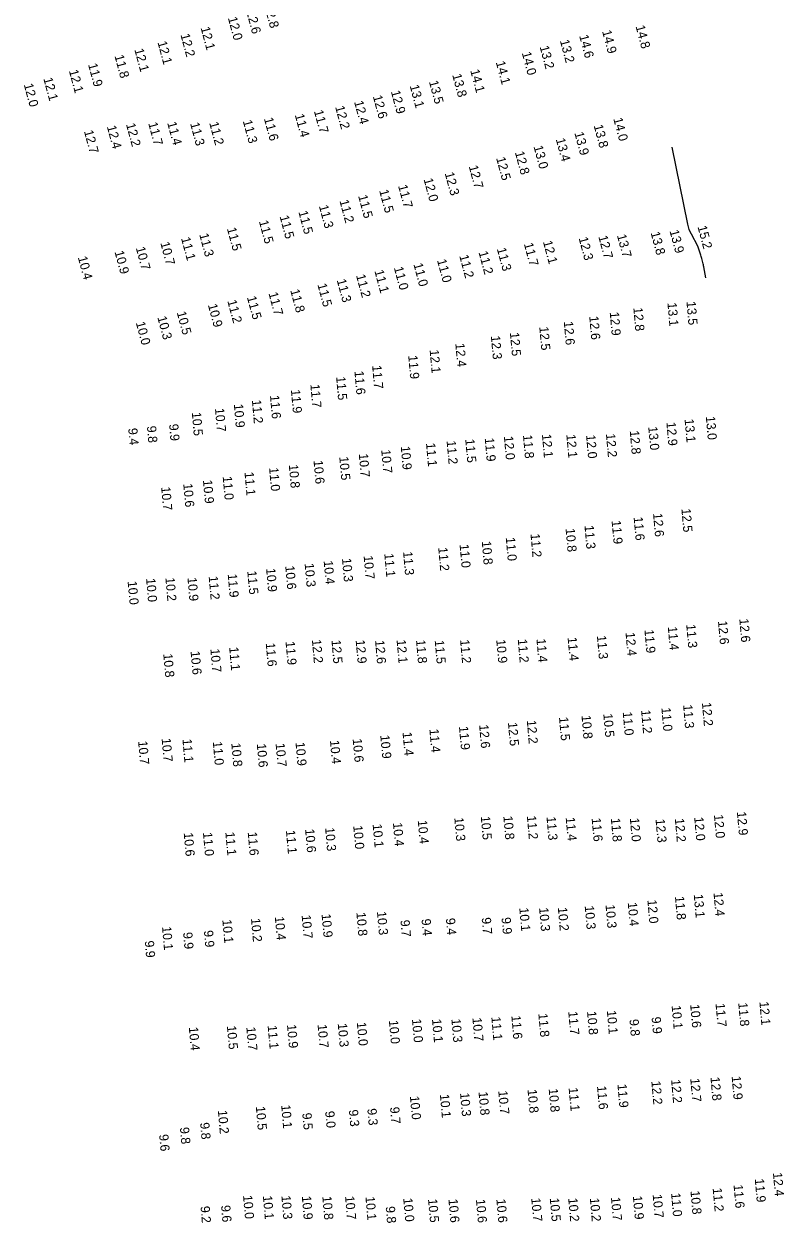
# Model space of a CAD drawing. Extents: x 988130 to 1132882, y 654656 to 841453.
# Drawn here: x 1034181 to 1034594, y 797215 to 797866 of the extents above; entities that cross this region are included whole.
import ezdxf

# ---------------------------------------------------------------- set-up
doc = ezdxf.new("R2010")
doc.units = 0
doc.layers.add('V-TOPO-MAJR', color=7, linetype='Continuous')
doc.layers.add('V-TOPO-SOUN', color=7, linetype='Continuous')

msp = doc.modelspace()

# ---------------------------------------------------------------- linework, layer by layer
at = {"layer": 'V-TOPO-MAJR'}
msp.add_lwpolyline([(1034551.93, 797728.06), (1034550.79, 797733.92), (1034550.67, 797734.5), (1034550.54, 797735.07), (1034550.41, 797735.65), (1034550.27, 797736.22), (1034549.68, 797738.51), (1034549.53, 797739.08), (1034549.38, 797739.64), (1034549.21, 797740.2), (1034549.04, 797740.76), (1034548.34, 797743), (1034548.15, 797743.55), (1034547.94, 797744.1), (1034547.71, 797744.63), (1034547.45, 797745.15), (1034544.03, 797751.71), (1034543.41, 797752.99), (1034542.89, 797754.3), (1034542.46, 797755.65), (1034542.13, 797757.03), (1034533.51, 797798.87)], dxfattribs=at)

# ---------------------------------------------------------------- texts
at = {"layer": 'V-TOPO-SOUN'}
for s, rotation, p in [('12.8 ', 285, (1034311.96, 797875.66)), ('12.0 ', 285, (1034292.21, 797869.08)), ('12.6 ', 285, (1034302.22, 797872.56)), ('12.2 ', 285, (1034266.44, 797859.97)), ('12.1 ', 285, (1034277.39, 797863.72)), ('14.9 ', 285, (1034495.48, 797861.85)), ('14.8 ', 285, (1034513.67, 797864.54)), ('12.1 ', 285, (1034253.97, 797855.89)), ('13.2 ', 285, (1034461.56, 797853.44)), ('13.2 ', 285, (1034472.56, 797856.73)), ('14.6 ', 285, (1034483.03, 797859.38)), ('11.8 ', 285, (1034230.61, 797848.5)), ('12.1 ', 285, (1034241.42, 797851.89)), ('14.0 ', 285, (1034451.86, 797850.11)), ('12.1 ', 285, (1034205.84, 797840.41)), ('11.9 ', 285, (1034216.25, 797843.84)), ('14.1 ', 285, (1034423.84, 797840.59)), ('14.1 ', 285, (1034437.73, 797845.06)), ('12.1 ', 285, (1034191.97, 797836.14)), ('13.5 ', 285, (1034401.42, 797834.51)), ('13.8 ', 285, (1034414.07, 797838.17)), ('12.0 ', 285, (1034181.34, 797832.9)), ('12.9 ', 285, (1034380.74, 797829.13)), ('13.1 ', 285, (1034390.98, 797832.24)), ('12.2 ', 285, (1034350.47, 797820.8)), ('12.4 ', 285, (1034360.76, 797823.55)), ('12.6 ', 285, (1034370.95, 797826.52)), ('11.6 ', 285, (1034311.78, 797814.45)), ('11.4 ', 285, (1034328.56, 797816.41)), ('11.7 ', 285, (1034338.94, 797818.52)), ('14.0 ', 285, (1034501.56, 797814.34)), ('12.4 ', 285, (1034226.46, 797810.11)), ('12.2 ', 285, (1034236.87, 797811.34)), ('11.7 ', 285, (1034248.94, 797811.91)), ('11.4 ', 285, (1034259.25, 797812.12)), ('11.3 ', 285, (1034271.68, 797811.79)), ('11.2 ', 285, (1034282.07, 797812.08)), ('11.3 ', 285, (1034300.32, 797813.1)), ('13.8 ', 285, (1034490.93, 797810.61)), ('12.7 ', 285, (1034214.03, 797807.56)), ('13.4 ', 285, (1034470.33, 797803.23)), ('13.9 ', 285, (1034480.44, 797806.62)), ('12.8 ', 285, (1034448.12, 797796.1)), ('13.0 ', 285, (1034458.26, 797799.23)), ('12.7 ', 285, (1034423.04, 797788.49)), ('12.5 ', 285, (1034437.92, 797793)), ('12.3 ', 285, (1034409.99, 797784.76)), ('11.5 ', 285, (1034374.38, 797775.34)), ('11.7 ', 285, (1034384.66, 797777.94)), ('12.0 ', 285, (1034398.53, 797781.49)), ('11.2 ', 285, (1034352.81, 797769.83)), ('11.5 ', 285, (1034362.96, 797772.44)), ('11.5 ', 285, (1034330.5, 797763.8)), ('11.3 ', 285, (1034341.64, 797766.96)), ('11.5 ', 285, (1034309.06, 797758.64)), ('11.5 ', 285, (1034320.3, 797761.3)), ('15.2 ', 285, (1034547.31, 797755.74)), ('11.1 ', 285, (1034266.75, 797749.49)), ('11.3 ', 285, (1034276.64, 797751.54)), ('11.5 ', 285, (1034291.67, 797754.76)), ('12.3 ', 285, (1034482.73, 797749.57)), ('12.7 ', 285, (1034493.44, 797750.38)), ('13.7 ', 285, (1034503.55, 797751.05)), ('13.8 ', 285, (1034521.84, 797752.46)), ('13.9 ', 285, (1034532.11, 797753.44)), ('10.7 ', 285, (1034242.18, 797744.26)), ('10.7 ', 285, (1034255.51, 797746.93)), ('11.3 ', 285, (1034438.3, 797743.75)), ('11.7 ', 285, (1034452.99, 797746.42)), ('12.1 ', 285, (1034463.35, 797747.57)), ('10.4 ', 285, (1034210.7, 797739.08)), ('10.9 ', 285, (1034230.63, 797742.12)), ('11.0 ', 285, (1034405.82, 797737.51)), ('11.2 ', 285, (1034417.89, 797739.92)), ('11.2 ', 285, (1034428.35, 797741.91)), ('11.1 ', 285, (1034371.8, 797731.73)), ('11.0 ', 285, (1034382.36, 797733.48)), ('11.0 ', 285, (1034392.99, 797735.39)), ('11.5 ', 285, (1034340.83, 797724.34)), ('11.3 ', 285, (1034351.33, 797726.74)), ('11.2 ', 285, (1034361.82, 797729.3)), ('11.5 ', 285, (1034302.53, 797717.48)), ('11.7 ', 285, (1034314.26, 797719.63)), ('11.8 ', 285, (1034326.08, 797721.23)), ('10.9 ', 285, (1034281.35, 797713.27)), ('11.2 ', 285, (1034291.9, 797715.42)), ('12.8 ', 275, (1034512.49, 797711.79)), ('13.1 ', 275, (1034531, 797714.38)), ('13.5 ', 275, (1034541.34, 797715.09)), ('10.0 ', 285, (1034242.19, 797703.61)), ('10.3 ', 285, (1034253.88, 797706.55)), ('10.5 ', 285, (1034264.43, 797709.18)), ('12.6 ', 275, (1034488.52, 797707.11)), ('12.9 ', 275, (1034499.66, 797709.34)), ('12.5 ', 275, (1034445.43, 797698.24)), ('12.5 ', 275, (1034461.39, 797701.37)), ('12.6 ', 275, (1034474.7, 797704.22)), ('12.4 ', 275, (1034415.78, 797692.35)), ('12.3 ', 275, (1034435.09, 797696.43)), ('11.9 ', 275, (1034390.19, 797685.76)), ('12.1 ', 275, (1034401.83, 797688.85)), ('11.7 ', 275, (1034370.59, 797680.38)), ('11.5 ', 275, (1034351.02, 797674.3)), ('11.6 ', 275, (1034360.97, 797677.3)), ('11.9 ', 275, (1034326.46, 797667.22)), ('11.7 ', 275, (1034337.04, 797670.15)), ('10.9 ', 275, (1034295.47, 797659.36)), ('11.2 ', 275, (1034305.27, 797661.65)), ('11.6 ', 275, (1034315.1, 797664.15)), ('10.5 ', 275, (1034272.63, 797654.94)), ('10.7 ', 275, (1034285.22, 797657.12)), ('13.0 ', 275, (1034551.85, 797652.75)), ('9.4', 275, (1034238.09, 797646.23)), ('9.8', 275, (1034248.24, 797647.43)), ('9.9', 275, (1034260.28, 797648.48)), ('13.0 ', 275, (1034520.58, 797647.14)), ('12.9 ', 275, (1034530.44, 797649.55)), ('13.1 ', 275, (1034540.31, 797651.29)), ('11.2 ', 275, (1034411.05, 797639.46)), ('11.5 ', 275, (1034421.17, 797640.35)), ('11.9 ', 275, (1034431.76, 797641.03)), ('12.0 ', 275, (1034442.17, 797641.95)), ('11.8 ', 275, (1034452.53, 797642.64)), ('12.1 ', 275, (1034462.83, 797643.03)), ('12.1 ', 275, (1034476.09, 797642.88)), ('12.0 ', 275, (1034486.81, 797642.65)), ('12.2 ', 275, (1034497.6, 797643.27)), ('12.8 ', 275, (1034510.54, 797644.92)), ('10.7 ', 275, (1034375.52, 797634.62)), ('10.9 ', 275, (1034386.14, 797636.51)), ('11.1 ', 275, (1034399.87, 797638.22)), ('10.8 ', 275, (1034325.32, 797626.53)), ('10.6 ', 275, (1034338.75, 797628.8)), ('10.5 ', 275, (1034352.74, 797630.83)), ('10.7 ', 275, (1034363.33, 797632.45)), ('11.0 ', 275, (1034289.41, 797620.14)), ('11.1 ', 275, (1034301.26, 797622.43)), ('11.0 ', 275, (1034314.61, 797624.91)), ('10.7 ', 275, (1034255.98, 797614.42)), ('10.6 ', 275, (1034267.99, 797616.2)), ('10.9 ', 275, (1034278.69, 797618.15)), ('12.5 ', 275, (1034538.59, 797602.59)), ('11.9 ', 275, (1034500.67, 797596.15)), ('11.6 ', 275, (1034512.64, 797598.11)), ('12.6 ', 275, (1034523.19, 797600.11)), ('11.2 ', 275, (1034456.62, 797588.97)), ('10.8 ', 275, (1034475.67, 797591.87)), ('11.3 ', 275, (1034485.94, 797593.5)), ('11.2 ', 275, (1034406.49, 797581.53)), ('11.0 ', 275, (1034418.09, 797583.27)), ('10.8 ', 275, (1034430.14, 797584.94)), ('11.0 ', 275, (1034443.18, 797587)), ('10.4 ', 275, (1034344.26, 797574.32)), ('10.3 ', 275, (1034354.22, 797575.64)), ('10.7 ', 275, (1034365.98, 797577.06)), ('11.1 ', 275, (1034377.2, 797578.26)), ('11.3 ', 275, (1034387.4, 797579.27)), ('11.5 ', 275, (1034302.78, 797568.78)), ('10.9 ', 275, (1034312.99, 797570.21)), ('10.6 ', 275, (1034323.39, 797571.55)), ('10.3 ', 275, (1034333.93, 797572.89)), ('10.0 ', 275, (1034237.77, 797563.23)), ('10.0 ', 275, (1034247.79, 797564.72)), ('10.2 ', 275, (1034258.28, 797565.19)), ('10.9 ', 275, (1034270.26, 797565.21)), ('11.2 ', 275, (1034281.79, 797565.94)), ('11.9 ', 275, (1034292.14, 797567.18)), ('12.6 ', 275, (1034558.46, 797541.67)), ('12.6 ', 275, (1034570.05, 797542.82)), ('12.4 ', 275, (1034508.24, 797535.41)), ('11.9 ', 275, (1034518.51, 797536.94)), ('11.4 ', 275, (1034531.2, 797538.53)), ('11.3 ', 275, (1034541.21, 797539.76)), ('11.6 ', 275, (1034312.8, 797529.7)), ('11.9 ', 275, (1034323.55, 797530.49)), ('12.2 ', 275, (1034337.87, 797531.51)), ('12.5 ', 275, (1034348.49, 797531.28)), ('12.9 ', 275, (1034361.64, 797531.32)), ('12.6 ', 275, (1034372.18, 797531.14)), ('12.1 ', 275, (1034383.88, 797531.39)), ('11.8 ', 275, (1034394.44, 797531.35)), ('11.5 ', 275, (1034404.59, 797531.17)), ('11.2 ', 275, (1034418.37, 797531.4)), ('10.9 ', 275, (1034438.01, 797531.51)), ('11.2 ', 275, (1034449.69, 797531.74)), ('11.4 ', 275, (1034459.85, 797531.92)), ('11.4 ', 275, (1034476.77, 797532.77)), ('11.3 ', 275, (1034492.68, 797533.7)), ('10.8 ', 275, (1034257.14, 797523.8)), ('10.6 ', 275, (1034271.97, 797525.24)), ('10.7 ', 275, (1034282.71, 797526.49)), ('11.1 ', 275, (1034292.92, 797527.44)), ('11.3 ', 275, (1034539.52, 797496.09)), ('12.2 ', 275, (1034549.74, 797497.33)), ('10.8 ', 275, (1034484.32, 797490.39)), ('10.5 ', 275, (1034496.16, 797491.28)), ('11.0 ', 275, (1034506.72, 797492.27)), ('11.2 ', 275, (1034516.69, 797493.3)), ('11.0 ', 275, (1034527.72, 797494.56)), ('11.4 ', 275, (1034401.69, 797482.96)), ('11.9 ', 275, (1034417.76, 797484.42)), ('12.6 ', 275, (1034428.7, 797485.29)), ('12.5 ', 275, (1034444.36, 797486.54)), ('12.2 ', 275, (1034454.6, 797487.71)), ('11.5 ', 275, (1034472.1, 797489.43)), ('10.7 ', 275, (1034243.46, 797476.46)), ('10.7 ', 275, (1034256.24, 797477.91)), ('11.1 ', 275, (1034267.54, 797477.53)), ('10.4 ', 275, (1034347.69, 797476.83)), ('10.6 ', 275, (1034360.02, 797477.7)), ('10.9 ', 275, (1034375.02, 797479.63)), ('11.4 ', 275, (1034387.11, 797481.24)), ('11.0 ', 275, (1034284.04, 797476.14)), ('10.8 ', 275, (1034294.1, 797475.29)), ('10.6 ', 275, (1034307.93, 797474.93)), ('10.7 ', 275, (1034318.15, 797475.21)), ('10.9 ', 275, (1034328.97, 797475.78)), ('12.9 ', 275, (1034568.73, 797438)), ('10.1 ', 275, (1034370.87, 797431.33)), ('10.4 ', 275, (1034381.89, 797432.09)), ('10.4 ', 275, (1034395.37, 797433.43)), ('10.3 ', 275, (1034415.23, 797434.89)), ('10.5 ', 275, (1034429.6, 797435.6)), ('10.8 ', 275, (1034441.87, 797435.7)), ('11.2 ', 275, (1034454.64, 797435.82)), ('11.3 ', 275, (1034465.3, 797435.35)), ('11.4 ', 275, (1034475.73, 797435.02)), ('11.6 ', 275, (1034489.83, 797434.64)), ('11.8 ', 275, (1034500.26, 797434.54)), ('12.0 ', 275, (1034510.59, 797434.6)), ('12.3 ', 275, (1034524.53, 797434.07)), ('12.2 ', 275, (1034535.03, 797434.37)), ('12.0 ', 275, (1034545.54, 797435.12)), ('12.0 ', 275, (1034556.26, 797436.45)), ('10.6 ', 275, (1034268.24, 797426.64)), ('11.0 ', 275, (1034278.69, 797426.81)), ('11.1 ', 275, (1034290.86, 797426.98)), ('11.6 ', 275, (1034303.01, 797427.05)), ('11.1 ', 275, (1034323.76, 797428)), ('10.6 ', 275, (1034334.16, 797428.66)), ('10.3 ', 275, (1034345.04, 797429.45)), ('10.0 ', 275, (1034360.33, 797430.53)), ('11.8 ', 275, (1034535.09, 797392.12)), ('13.1 ', 275, (1034545.29, 797393.22)), ('12.4 ', 275, (1034556.04, 797394.15)), ('10.1 ', 275, (1034450.52, 797385.89)), ('10.3 ', 275, (1034461.27, 797385.94)), ('10.2 ', 275, (1034471.46, 797386.1)), ('10.3 ', 275, (1034486.07, 797386.97)), ('10.3 ', 275, (1034497.36, 797387.6)), ('10.4 ', 275, (1034509.43, 797388.77)), ('12.0 ', 275, (1034520.11, 797390.21)), ('10.1 ', 275, (1034289.22, 797379.43)), ('10.2 ', 275, (1034304.78, 797380.16)), ('10.4 ', 275, (1034317.72, 797381.12)), ('10.7 ', 275, (1034332.29, 797381.96)), ('10.9 ', 275, (1034343.12, 797382.56)), ('10.8 ', 275, (1034362.04, 797383.36)), ('10.3 ', 275, (1034373.21, 797383.88)), ('9.7', 275, (1034385.94, 797379.19)), ('9.4', 275, (1034397.41, 797379.81)), ('9.4', 275, (1034410.63, 797380.21)), ('9.7', 275, (1034430.1, 797380.56)), ('9.9', 275, (1034440.85, 797380.61)), ('10.1 ', 275, (1034256.46, 797375.7)), ('9.9', 275, (1034267.89, 797372.55)), ('9.9', 275, (1034279.19, 797373.53)), ('9.9', 275, (1034247.05, 797367.92)), ('10.6 ', 275, (1034543.35, 797333.51)), ('11.7 ', 275, (1034557.13, 797334.02)), ('11.8 ', 275, (1034569.47, 797334.34)), ('12.1 ', 275, (1034580.96, 797334.91)), ('11.6 ', 275, (1034446.22, 797327.39)), ('11.8 ', 275, (1034460.87, 797328.51)), ('11.7 ', 275, (1034477.12, 797329.62)), ('10.8 ', 275, (1034487.32, 797329.71)), ('10.1 ', 275, (1034498.08, 797330.11)), ('9.9', 275, (1034522.38, 797326.59)), ('10.1 ', 275, (1034533.28, 797332.84)), ('10.4 ', 275, (1034271, 797321.14)), ('10.5 ', 275, (1034291.69, 797321.8)), ('10.7 ', 275, (1034302.25, 797321.15)), ('11.1 ', 275, (1034313.83, 797322)), ('10.9 ', 275, (1034324.34, 797322.47)), ('10.7 ', 275, (1034340.96, 797322.54)), ('10.3 ', 275, (1034351.9, 797323.1)), ('10.0 ', 275, (1034362.27, 797323.76)), ('10.0 ', 275, (1034379.69, 797324.8)), ('10.0 ', 275, (1034392.22, 797325.52)), ('10.1 ', 275, (1034403.12, 797325.46)), ('10.3 ', 275, (1034413.64, 797325.6)), ('10.7 ', 275, (1034425.06, 797326.17)), ('11.1 ', 275, (1034435.35, 797326.7)), ('9.8', 275, (1034510.35, 797325.32)), ('12.9 ', 275, (1034565.89, 797294.48)), ('10.8 ', 275, (1034466.49, 797287.73)), ('11.1 ', 275, (1034477.33, 797288.25)), ('11.6 ', 275, (1034492.75, 797289.17)), ('11.9 ', 275, (1034503.84, 797290.14)), ('12.2 ', 275, (1034522.26, 797291.8)), ('12.2 ', 275, (1034532.99, 797292.65)), ('12.7 ', 275, (1034543.4, 797293.29)), ('12.8 ', 275, (1034554.38, 797293.96)), ('10.0 ', 275, (1034391.12, 797283.67)), ('10.1 ', 275, (1034407.4, 797284.67)), ('10.3 ', 275, (1034418.34, 797285.41)), ('10.8 ', 275, (1034428.38, 797286.01)), ('10.7 ', 275, (1034439.11, 797286.55)), ('10.8 ', 275, (1034455, 797287.25)), ('10.2 ', 275, (1034286.79, 797275.94)), ('10.5 ', 275, (1034307.41, 797278.04)), ('10.1 ', 275, (1034321.18, 797278.88)), ('9.5', 275, (1034332.65, 797274.47)), ('9.0', 275, (1034345.07, 797275.44)), ('9.3', 275, (1034357.92, 797276.19)), ('9.3', 275, (1034367.98, 797276.85)), ('9.7', 275, (1034380.31, 797277.68)), ('9.8', 275, (1034277.14, 797269.24)), ('9.6', 275, (1034254.88, 797262.8)), ('9.8', 275, (1034266.16, 797266.68)), ('12.4 ', 275, (1034588.31, 797242.09)), ('11.9 ', 275, (1034578.45, 797238.76)), ('10.0 ', 275, (1034300.46, 797229.76)), ('10.1 ', 275, (1034311.24, 797229.52)), ('10.3 ', 275, (1034321.29, 797229.57)), ('10.9 ', 275, (1034332.38, 797229.38)), ('10.8 ', 275, (1034343.53, 797229.29)), ('10.7 ', 275, (1034355.88, 797229.33)), ('10.1 ', 275, (1034366.95, 797229.11)), ('10.9 ', 275, (1034512.23, 797229.47)), ('10.7 ', 275, (1034522.98, 797230.27)), ('11.0 ', 275, (1034532.99, 797231.05)), ('10.8 ', 275, (1034543.52, 797232.21)), ('11.2 ', 275, (1034555.58, 797233.75)), ('11.6 ', 275, (1034566.92, 797235.55)), ('9.2', 275, (1034277.35, 797223.84)), ('9.6', 275, (1034288.52, 797224.3)), ('9.8', 275, (1034377.96, 797223.7)), ('10.0 ', 275, (1034387.48, 797228.25)), ('10.5 ', 275, (1034400.95, 797227.81)), ('10.6 ', 275, (1034412.03, 797227.74)), ('10.6 ', 275, (1034426.98, 797227.63)), ('10.6 ', 275, (1034438.08, 797227.73)), ('10.7 ', 275, (1034457.01, 797228.33)), ('10.5 ', 275, (1034467.08, 797228.35)), ('10.2 ', 275, (1034477.1, 797228.27)), ('10.2 ', 275, (1034488.85, 797228.33)), ('10.7 ', 275, (1034500.32, 797228.77))]:
    msp.add_text(s, height=5, rotation=rotation, dxfattribs=at).set_placement(p)

doc.saveas('drawing.dxf')
